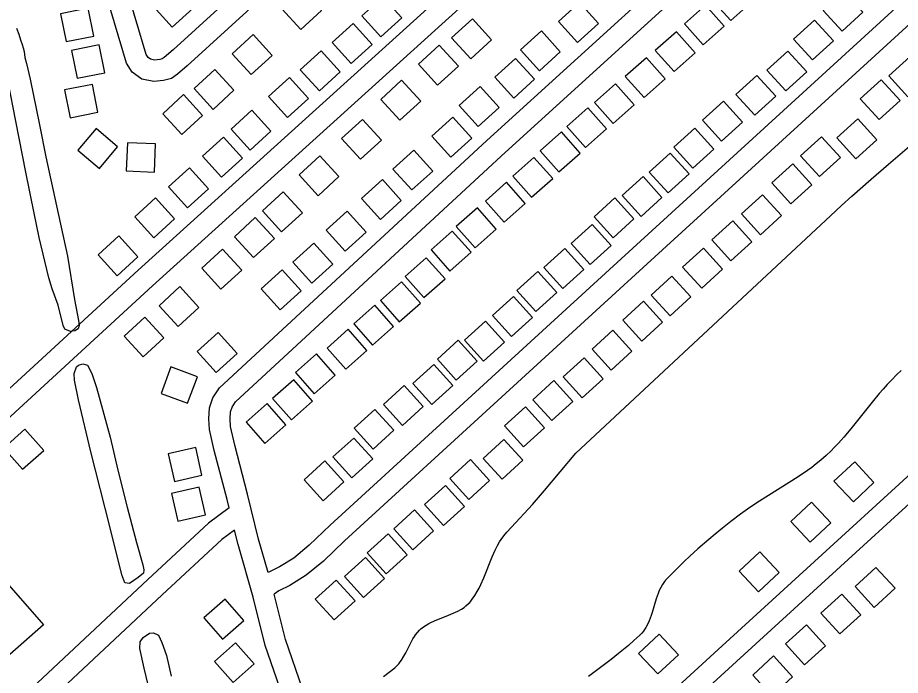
# Model space of a CAD drawing. Extents: x 3704301 to 3742427, y 506229 to 532009.
# Drawn here: x 3735860 to 3737109, y 516214 to 517145 of the extents above; entities that cross this region are included whole.
import ezdxf

# ---------------------------------------------------------------- set-up
doc = ezdxf.new("R2010")
doc.units = 0
for name, color, linetype in [('V-BLDG-OTLN', 7, 'Continuous'), ('V-ROAD-CNTR', 7, 'Continuous'), ('V-SITE-VEGE', 7, 'Continuous'), ('V-TOPO-SHOR', 7, 'Continuous')]:
    doc.layers.add(name, color=color, linetype=linetype)

msp = doc.modelspace()

# ---------------------------------------------------------------- linework, layer by layer
at = {"layer": 'V-BLDG-OTLN'}
for points in [[(3736872.7, 517197.3), (3736842.8, 517170.8), (3736869.3, 517140.9), (3736899.2, 517167.4)], [(3736078.7, 517131.9), (3736108.4, 517158.7), (3736081.5, 517188.4), (3736051.9, 517161.5)], [(3736263.1, 517184.7), (3736233.7, 517157.6), (3736260.8, 517128.2), (3736290.2, 517155.3)], [(3737026.9, 517125.9), (3737056.5, 517152.8), (3737029.7, 517182.4), (3737000, 517155.5)], [(3736374, 517118.1), (3736403.6, 517145), (3736376.7, 517174.6), (3736347.1, 517147.7)], [(3735967.7, 517119.1), (3735959.8, 517158.4), (3735920.6, 517150.5), (3735928.4, 517111.3)], [(3736652.4, 517110.1), (3736682, 517136.9), (3736655.2, 517166.6), (3736625.5, 517139.7)], [(3736833.7, 517163), (3736803.7, 517136.5), (3736830.3, 517106.5), (3736860.2, 517133)], [(3736332, 517080.4), (3736361.6, 517107.3), (3736334.7, 517136.9), (3736305.1, 517110)], [(3736503.8, 517143.4), (3736474.3, 517116.4), (3736501.3, 517086.9), (3736530.8, 517114)], [(3736985.2, 517085.3), (3737014.8, 517112.2), (3736988, 517141.8), (3736958.3, 517114.9)], [(3736193.1, 517121.2), (3736163.6, 517094.1), (3736190.7, 517064.7), (3736220.1, 517091.8)], [(3736598.5, 517069.8), (3736628.1, 517096.6), (3736601.3, 517126.3), (3736571.6, 517099.4)], [(3736792.5, 517125.2), (3736762.5, 517098.7), (3736789.1, 517068.8), (3736819, 517095.3)], [(3735983.4, 517067.2), (3735975.5, 517106.5), (3735936.3, 517098.7), (3735944.1, 517059.4)], [(3736287.1, 517041.6), (3736316.6, 517068.5), (3736289.7, 517098.1), (3736260.1, 517071.2)], [(3736456.8, 517106.2), (3736427.3, 517079.2), (3736454.3, 517049.7), (3736483.8, 517076.7)], [(3736947.5, 517041.4), (3736977.1, 517068.3), (3736950.2, 517097.9), (3736920.6, 517071)], [(3736562.1, 517031), (3736591.7, 517057.9), (3736564.9, 517087.5), (3736535.2, 517060.7)], [(3736750, 517088.5), (3736720.1, 517062), (3736746.6, 517032), (3736776.5, 517058.5)], [(3737122.7, 517089.6), (3737093.1, 517062.7), (3737120, 517033.1), (3737149.6, 517060)], [(3736139, 517071.8), (3736109.6, 517044.7), (3736136.7, 517015.3), (3736166.1, 517042.3)], [(3736242.1, 517003.9), (3736271.7, 517030.8), (3736244.8, 517060.4), (3736215.2, 517033.5)], [(3736903.5, 517007), (3736933.1, 517033.9), (3736906.3, 517063.5), (3736876.6, 517036.6)], [(3737082.1, 517057.3), (3737052.5, 517030.4), (3737079.4, 517000.8), (3737109, 517027.7)], [(3735973.6, 517011.4), (3735965.7, 517050.7), (3735926.5, 517042.8), (3735934.3, 517003.6)], [(3736403.5, 517056.5), (3736374, 517029.5), (3736401.1, 517000), (3736430.6, 517027)], [(3736511.9, 516991.3), (3736541.5, 517018.2), (3736514.7, 517047.8), (3736485, 517021)], [(3736706.2, 517051.7), (3736676.3, 517025.2), (3736702.8, 516995.2), (3736732.7, 517021.7)], [(3736094.7, 517036.3), (3736065.3, 517009.2), (3736092.4, 516979.7), (3736121.8, 517006.8)], [(3736856.4, 516970.4), (3736886, 516997.3), (3736859.1, 517026.9), (3736829.5, 517000)], [(3736188.9, 516957.6), (3736218.5, 516984.5), (3736191.6, 517014.1), (3736162, 516987.2)], [(3736667.2, 517017.6), (3736637.3, 516991.1), (3736663.8, 516961.2), (3736693.7, 516987.7)], [(3736347.9, 517001.2), (3736318.4, 516974.1), (3736345.4, 516944.7), (3736374.9, 516971.7)], [(3736473.2, 516947.8), (3736502.8, 516974.6), (3736476, 517004.3), (3736446.3, 516977.4)], [(3737049.3, 517002), (3737019.7, 516975.1), (3737046.6, 516945.5), (3737076.2, 516972.4)], [(3736001.4, 516962.4), (3735970.9, 516988.3), (3735945, 516957.7), (3735975.6, 516931.9)], [(3736629.6, 516983.4), (3736599.7, 516956.9), (3736626.2, 516927), (3736656.2, 516953.5)], [(3736815.8, 516932.1), (3736845.4, 516959), (3736818.5, 516988.6), (3736788.9, 516961.7)], [(3736148.7, 516919.3), (3736178.3, 516946.2), (3736151.4, 516975.8), (3736121.8, 516948.9)], [(3736997.6, 516976.7), (3736968, 516949.8), (3736994.9, 516920.2), (3737024.5, 516947.1)], [(3736055.3, 516966.6), (3736015.3, 516968.2), (3736013.7, 516928.2), (3736053.7, 516926.6)], [(3736418, 516901.3), (3736447.6, 516928.1), (3736420.8, 516957.8), (3736391.1, 516930.9)], [(3736287.8, 516949.7), (3736258.3, 516922.7), (3736285.3, 516893.2), (3736314.8, 516920.2)], [(3736590.8, 516947.4), (3736560.9, 516920.9), (3736587.4, 516890.9), (3736617.3, 516917.4)], [(3736780.6, 516897), (3736810.3, 516923.9), (3736783.4, 516953.5), (3736753.8, 516926.6)], [(3736100.6, 516875.9), (3736130.2, 516902.8), (3736103.3, 516932.4), (3736073.7, 516905.5)], [(3736957.3, 516938.3), (3736927.7, 516911.4), (3736954.6, 516881.8), (3736984.2, 516908.7)], [(3736742.4, 516863.8), (3736772, 516890.7), (3736745.2, 516920.3), (3736715.5, 516893.4)], [(3736373.4, 516859.5), (3736403, 516886.3), (3736376.2, 516916), (3736346.5, 516889.1)], [(3736552, 516912.1), (3736522.1, 516885.6), (3736548.6, 516855.6), (3736578.5, 516882.1)], [(3736236, 516898.6), (3736206.5, 516871.6), (3736233.5, 516842.1), (3736263, 516869.1)], [(3736914.1, 516894.5), (3736884.5, 516867.6), (3736911.4, 516838), (3736941, 516865)], [(3736052.6, 516833.5), (3736082.2, 516860.4), (3736055.3, 516890), (3736025.7, 516863.1)], [(3736702.8, 516833.5), (3736732.4, 516860.4), (3736705.5, 516890), (3736675.9, 516863.1)], [(3736323.7, 516814.8), (3736353.4, 516841.7), (3736326.5, 516871.3), (3736296.9, 516844.5)], [(3736510.8, 516875.9), (3736480.9, 516849.4), (3736507.4, 516819.4), (3736537.3, 516845.9)], [(3736196.3, 516862.1), (3736166.8, 516835.1), (3736193.9, 516805.6), (3736223.4, 516832.6)], [(3736872.1, 516857.6), (3736842.5, 516830.7), (3736869.4, 516801.1), (3736899, 516828)], [(3736670.6, 516795.9), (3736700.2, 516822.8), (3736673.3, 516852.4), (3736643.7, 516825.5)], [(3736000.7, 516779.8), (3736030.3, 516806.7), (3736003.4, 516836.3), (3735973.8, 516809.4)], [(3736475.2, 516843.1), (3736445.3, 516816.6), (3736471.8, 516786.6), (3736501.7, 516813.2)], [(3736276.6, 516769.3), (3736306.2, 516796.1), (3736279.4, 516825.8), (3736249.7, 516798.9)], [(3736150.1, 516817.5), (3736120.6, 516790.5), (3736147.6, 516761), (3736177.1, 516788)], [(3736631.6, 516761.9), (3736661.2, 516788.8), (3736634.3, 516818.5), (3736604.7, 516791.6)], [(3736830.9, 516818.7), (3736801.3, 516791.8), (3736828.2, 516762.2), (3736857.8, 516789.1)], [(3736438.4, 516805.4), (3736408.4, 516778.9), (3736434.9, 516749), (3736464.9, 516775.5)], [(3736231.7, 516731.7), (3736261.3, 516758.5), (3736234.5, 516788.2), (3736204.8, 516761.3)], [(3736593.4, 516729.5), (3736623, 516756.4), (3736596.1, 516786), (3736566.5, 516759.2)], [(3736403.5, 516771.3), (3736373.5, 516744.8), (3736400.1, 516714.8), (3736430, 516741.3)], [(3736786.1, 516779.5), (3736756.5, 516752.6), (3736783.4, 516723), (3736813, 516749.9)], [(3736089.6, 516764.5), (3736060.1, 516737.5), (3736087.1, 516708), (3736116.6, 516735)], [(3736559, 516693.8), (3736588.6, 516720.7), (3736561.7, 516750.3), (3736532.1, 516723.4)], [(3736365.5, 516738.1), (3736335.6, 516711.6), (3736362.1, 516681.6), (3736392.1, 516708.1)], [(3736746, 516743.7), (3736716.4, 516716.8), (3736743.3, 516687.2), (3736772.9, 516714.1)], [(3736040, 516721.4), (3736010.5, 516694.4), (3736037.5, 516664.9), (3736067, 516691.9)], [(3736519.4, 516658.9), (3736549, 516685.8), (3736522.1, 516715.4), (3736492.5, 516688.5)], [(3736141, 516643), (3736170.6, 516669.9), (3736143.8, 516699.5), (3736114.1, 516672.7)], [(3736327.8, 516704.1), (3736297.9, 516677.6), (3736324.4, 516647.6), (3736354.3, 516674.1)], [(3736702.6, 516702.8), (3736673, 516675.9), (3736699.9, 516646.3), (3736729.5, 516673.2)], [(3736480.9, 516632.2), (3736510.6, 516659.1), (3736483.7, 516688.7), (3736454.1, 516661.8)], [(3736283, 516669.4), (3736253.1, 516642.9), (3736279.6, 516612.9), (3736309.5, 516639.4)], [(3736661.7, 516663.5), (3736632.1, 516636.6), (3736659, 516607), (3736688.6, 516633.9)], [(3736100.5, 516599.5), (3736114.4, 516637), (3736076.8, 516650.8), (3736063, 516613.3)], [(3736446.3, 516597.8), (3736475.9, 516624.7), (3736449, 516654.3), (3736419.4, 516627.4)], [(3736250.9, 516632.5), (3736220.9, 516606), (3736247.5, 516576.1), (3736277.4, 516602.6)], [(3736404.6, 516567.9), (3736434.2, 516594.8), (3736407.3, 516624.4), (3736377.7, 516597.5)], [(3736618.8, 516631.4), (3736589.2, 516604.5), (3736616.1, 516574.9), (3736645.7, 516601.8)], [(3736213.2, 516599), (3736183.2, 516572.5), (3736209.7, 516542.6), (3736239.7, 516569.1)], [(3736363, 516534.3), (3736392.6, 516561.2), (3736365.7, 516590.8), (3736336.1, 516564)], [(3736578.9, 516594.2), (3736549.3, 516567.3), (3736576.2, 516537.7), (3736605.8, 516564.6)], [(3735870.3, 516562.6), (3735840.4, 516536), (3735866.9, 516506.1), (3735896.9, 516532.7)], [(3736333, 516493.7), (3736362.7, 516520.6), (3736335.8, 516550.2), (3736306.1, 516523.4)], [(3736548.3, 516548.3), (3736518.7, 516521.4), (3736545.6, 516491.8), (3736575.2, 516518.7)], [(3736120.9, 516497.8), (3736112, 516536.8), (3736073, 516527.9), (3736081.9, 516488.9)], [(3736501.2, 516519.8), (3736471.6, 516492.9), (3736498.5, 516463.3), (3736528.1, 516490.2)], [(3736292.3, 516461.4), (3736321.9, 516488.3), (3736295, 516517.9), (3736265.4, 516491.1)], [(3737042.9, 516459.9), (3737072.1, 516487.2), (3737044.8, 516516.5), (3737015.5, 516489.1)], [(3736465.4, 516483), (3736435.8, 516456), (3736462.7, 516426.4), (3736492.3, 516453.4)], [(3736125.7, 516441.6), (3736116.8, 516480.6), (3736077.8, 516471.7), (3736086.7, 516432.7)], [(3736981.7, 516402.7), (3737010.9, 516430), (3736983.6, 516459.3), (3736954.4, 516432)], [(3736421.9, 516448.4), (3736392.3, 516421.5), (3736419.2, 516391.9), (3736448.8, 516418.8)], [(3736384.5, 516414.7), (3736354.9, 516387.8), (3736381.8, 516358.2), (3736411.4, 516385.1)], [(3736908.7, 516332.6), (3736938, 516359.9), (3736910.6, 516389.1), (3736881.4, 516361.8)], [(3736352.2, 516381.2), (3736322.6, 516354.3), (3736349.5, 516324.7), (3736379.1, 516351.6)], [(3735751.3, 516297.9), (3735827, 516364.6), (3735896.4, 516285.9), (3735820.7, 516219.2)], [(3737074.9, 516367.1), (3737045.4, 516340.1), (3737072.4, 516310.6), (3737101.9, 516337.6)], [(3736310.7, 516349.2), (3736281.1, 516322.3), (3736308, 516292.7), (3736337.6, 516319.6)], [(3736179.9, 516292.2), (3736153.5, 516322.2), (3736123.5, 516295.7), (3736150, 516265.7)], [(3737026.4, 516329.4), (3736996.8, 516302.5), (3737023.8, 516272.9), (3737053.3, 516299.9)], [(3736976.5, 516285.8), (3736946.9, 516258.9), (3736973.9, 516229.3), (3737003.4, 516256.3)], [(3736766.2, 516216.3), (3736795.5, 516243.6), (3736768.2, 516272.8), (3736738.9, 516245.5)], [(3736194.9, 516230.6), (3736168.4, 516260.5), (3736138.4, 516234.1), (3736164.9, 516204.1)], [(3736930, 516241.8), (3736900.4, 516214.8), (3736927.4, 516185.3), (3736956.9, 516212.2)]]:
    msp.add_lwpolyline(points, close=True, dxfattribs=at)
at = {"layer": 'V-ROAD-CNTR'}
for points in [[(3736906.3, 517586.8), (3736701.3, 517394.7), (3736030.7, 516787.6), (3735688.1, 516473), (3735578.5, 516371)], [(3736602, 517575), (3736080.2, 517099.8), (3736067.2, 517088.8), (3736064.4, 517086.7), (3736061.4, 517086), (3736053.8, 517085.2), (3736047.9, 517086.2), (3736044.6, 517088.7), (3736041.8, 517093.2), (3736014.5, 517185.3), (3736001.8, 517246)], [(3736926.4, 517564.6), (3736721.6, 517372.6), (3736050.9, 516765.4), (3735708.5, 516451), (3735599, 516349)], [(3736622.2, 517552.8), (3736100, 517077.2), (3736086, 517065.4), (3736077.5, 517058.9), (3736066.3, 517056.3), (3736052.8, 517055), (3736035.6, 517057.9), (3736022.1, 517068.1), (3736014.2, 517080.7), (3735985.4, 517178), (3735971.5, 517244.2)], [(3736159.3, 516451.6), (3736156.4, 516463.3), (3736138.2, 516532.7), (3736131.5, 516562.1), (3736130.7, 516577.3), (3736131.7, 516593), (3736136.2, 516607.1), (3736145.5, 516621.2), (3736235, 516703.9), (3736524.2, 516971.1), (3737039.3, 517439.7)], [(3736214.4, 516359.9), (3736201, 516407.2), (3736185.5, 516470.7), (3736167.4, 516539.9), (3736161.3, 516566.3), (3736160.7, 516577.2), (3736161.4, 516587.4), (3736163.5, 516593.9), (3736168.5, 516601.6), (3736255.3, 516681.8), (3736544.5, 516949), (3737059.4, 517417.5)], [(3737206.8, 517254.5), (3736714.3, 516803.9), (3736302.4, 516426.7), (3736272.8, 516398.5), (3736250.7, 516380.4), (3736230.8, 516367.9), (3736214.4, 516359.9)], [(3737227, 517232.2), (3736734.6, 516781.8), (3736322.8, 516404.7), (3736292.7, 516376), (3736268.3, 516356), (3736245.4, 516341.6), (3736229.6, 516333.9), (3736223, 516329.3)], [(3737544.7, 516886.5), (3737255.1, 516619.5), (3736857.3, 516256.1), (3736516.5, 515943.7), (3736454, 515888.1)], [(3737564.3, 516863.7), (3737275.4, 516597.4), (3736877.6, 516234), (3736536.6, 515921.5), (3736469.3, 515861.5)], [(3736159.3, 516451.6), (3736129.9, 516429.6), (3736044.1, 516350.1), (3735880.6, 516196.8), (3735770.4, 516094.9), (3735744.5, 516072.5)], [(3736167, 516420), (3736149.1, 516406.6), (3736064.6, 516328.2), (3735901, 516174.9), (3735790.5, 516072.6), (3735764.2, 516049.8)], [(3736234.7, 516185.6), (3736210.4, 516256.8), (3736193.1, 516325.1), (3736172, 516399.5), (3736167, 516420)], [(3736263.1, 516195.3), (3736239.2, 516265.3), (3736223, 516329.3)]]:
    msp.add_lwpolyline(points, dxfattribs=at)
at = {"layer": 'V-SITE-VEGE'}
for points in [[(3736377.9, 516212.9), (3736386, 516218.8), (3736393.9, 516225.1), (3736396.9, 516227.8), (3736399.4, 516230.6), (3736401.6, 516233.3), (3736403.5, 516236), (3736406.8, 516241.3), (3736409.4, 516246.1), (3736417, 516261.2), (3736419.5, 516265.8), (3736421.6, 516269.2), (3736423.2, 516271.6), (3736425.9, 516275.1), (3736428.8, 516278.2), (3736430.6, 516280), (3736434.5, 516283), (3736438.3, 516285.6), (3736442.1, 516287.8), (3736445.9, 516289.7), (3736453.2, 516293), (3736466.5, 516298.2), (3736476.4, 516302.2), (3736483, 516305.4), (3736488.2, 516308.2), (3736491.9, 516310.6), (3736494.5, 516312.6), (3736498.1, 516315.8), (3736499.8, 516317.6), (3736501.4, 516319.4), (3736503.5, 516322.1), (3736507.3, 516327.5), (3736510.5, 516332.8), (3736513.2, 516337.9), (3736515.7, 516342.8), (3736519.9, 516352.3), (3736531.8, 516382.1), (3736536, 516391.4), (3736539.4, 516398.2), (3736542.2, 516403.1), (3736544.5, 516406.7), (3736548.1, 516411.9), (3736552.2, 516416.8), (3736558.8, 516424.2), (3736588.6, 516456.2), (3736597.4, 516465.9), (3736605.9, 516475.8), (3736650.2, 516528.9), (3737010.7, 516864.9), (3737026.1, 516879.1), (3737040.7, 516892.3), (3737068.3, 516916.8), (3737092.7, 516937.9), (3737178.6, 517011.3)], [(3737110.7, 516645.6), (3737104.6, 516639.9), (3737097.4, 516632.8), (3737090.9, 516625.9), (3737085, 516619.3), (3737079.5, 516613), (3737069.5, 516601), (3737039.4, 516563.4), (3737029.5, 516551.6), (3737021.8, 516543), (3737015.9, 516536.7), (3737011.3, 516532.1), (3737004.3, 516525.4), (3736997, 516519), (3736990.4, 516513.6), (3736984, 516508.7), (3736978, 516504.2), (3736966.4, 516496.2), (3736956, 516489.5), (3736919.2, 516466.7), (3736910.1, 516460.9), (3736896.5, 516451.9), (3736889.8, 516447.2), (3736883.3, 516442.4), (3736869.4, 516431.9), (3736857.5, 516422.5), (3736847.2, 516414.1), (3736838.3, 516406.7), (3736822.9, 516393.4), (3736811.6, 516383.1), (3736803.3, 516375.3), (3736791, 516363.4), (3736778.9, 516351.1), (3736777.1, 516349), (3736775.4, 516347), (3736772.6, 516342.7), (3736770.2, 516338.5), (3736768.2, 516334.4), (3736766.6, 516330.4), (3736763.9, 516322.6), (3736758.2, 516303.4), (3736756.7, 516298.9), (3736754.1, 516291.7), (3736751.5, 516286.1), (3736749.4, 516282), (3736747.5, 516279.2), (3736746, 516277.1), (3736743.6, 516274.1), (3736740.9, 516271.4), (3736732.2, 516263.5), (3736724.4, 516256.8), (3736710.6, 516245.3), (3736700.1, 516237), (3736668.2, 516212.5)]]:
    msp.add_lwpolyline(points, dxfattribs=at)
at = {"layer": 'V-TOPO-SHOR'}
for points in [[(3735858.4, 517130.4), (3735861.5, 517122), (3735864.2, 517113.8), (3735866.2, 517107.2), (3735867.6, 517102.3), (3735869, 517097.4), (3735870.1, 517088.9)], [(3735870.1, 517088.9), (3735872.3, 517080.2), (3735877.9, 517057.9), (3735890.7, 516993.6), (3735900, 516948.4), (3735914.9, 516878.8), (3735930.7, 516807.4), (3735940.4, 516746.2), (3735945.9, 516716.5), (3735947.2, 516709.4), (3735945.4, 516704.6), (3735941.1, 516701.9), (3735934.9, 516701.1), (3735926.9, 516704.3), (3735924.3, 516709.6), (3735917.5, 516738.4), (3735908.8, 516761.5), (3735904.1, 516777), (3735890.4, 516834.2), (3735883.1, 516868.4), (3735871.6, 516926.4), (3735857.6, 516998.7), (3735846.6, 517054.1), (3735838, 517085.6)], [(3735971.4, 516621.5), (3735990.8, 516551.4), (3736001.9, 516504.9), (3736014.8, 516452.5), (3736028.1, 516402.4), (3736037.1, 516370.9), (3736038.4, 516363.8), (3736037.9, 516359), (3736030.7, 516352.8), (3736018.2, 516344.5), (3736011.6, 516345.4), (3736007.3, 516356.5), (3735990.6, 516424.8), (3735963.5, 516530.8), (3735946, 516604.4), (3735940.5, 516632.3), (3735940.1, 516641.6), (3735943.3, 516650.9), (3735946, 516653.1), (3735952.1, 516655.4), (3735958.7, 516653.1), (3735965.2, 516641.6), (3735971.4, 516621.5)], [(3736046.9, 516191.1), (3736039.2, 516224.4), (3736032.8, 516252.3), (3736033.3, 516262), (3736037.8, 516267.7), (3736046.5, 516273.9), (3736052.2, 516274.3), (3736059.3, 516271.2), (3736064.1, 516261), (3736070.6, 516242.3), (3736077.2, 516213)]]:
    msp.add_lwpolyline(points, dxfattribs=at)

doc.saveas('drawing.dxf')
